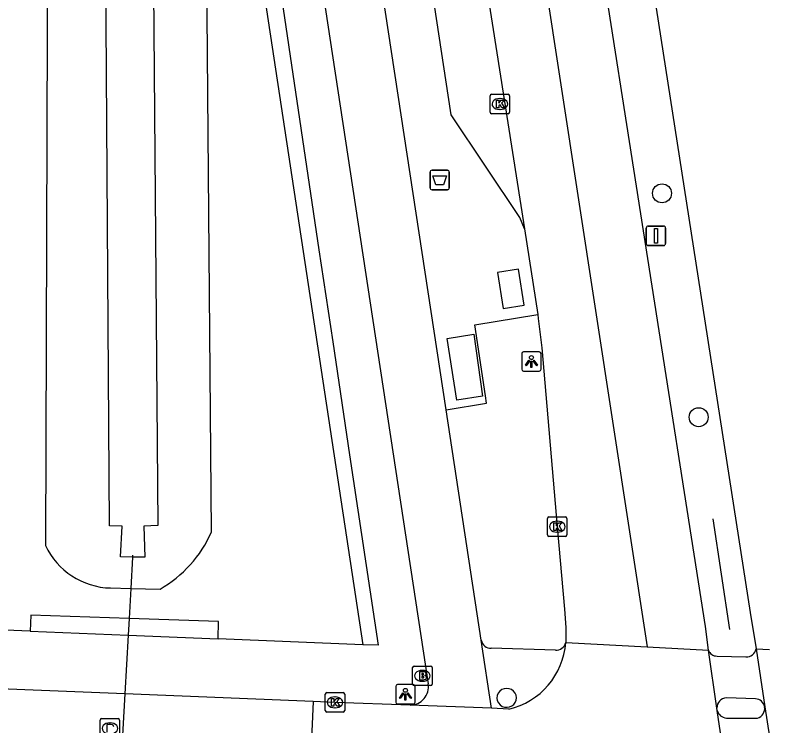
# Model space of a CAD drawing. Extents: x 160077 to 160945, y 386481 to 387498.
# Drawn here: x 160890.88 to 160929.91, y 386603.05 to 386639.61 of the extents above; entities that cross this region are included whole.
import ezdxf

# ---------------------------------------------------------------- set-up
doc = ezdxf.new("R2010")
doc.units = 0
for name, color, linetype in [('IMGEO_Afvalbak', 7, 'Continuous'), ('IMGEO_Boom', 7, 'Continuous'), ('IMGEO_Brandkraan', 7, 'Continuous'), ('IMGEO_Duiker', 7, 'Continuous'), ('IMGEO_Fietspad_gesloten', 7, 'Continuous'), ('IMGEO_Fietspad_open', 7, 'Continuous'), ('IMGEO_Groenvoorziening', 7, 'Continuous'), ('IMGEO_Haag', 7, 'Continuous'), ('IMGEO_Hek', 7, 'Continuous'), ('IMGEO_Kolk', 7, 'Continuous'), ('IMGEO_Lichtpunt', 7, 'Continuous'), ('IMGEO_Rijbaan_lokaal_gesloten', 7, 'Continuous'), ('IMGEO_Rijbaan_lokaal_open', 7, 'Continuous'), ('IMGEO_Rioolput', 7, 'Continuous'), ('IMGEO_Verkeersbordpaal', 7, 'Continuous'), ('IMGEO_Voetpad_gesloten', 7, 'Continuous'), ('IMGEO_Voetpad_open', 7, 'Continuous'), ('IMGEO_Waterloop', 7, 'Continuous')]:
    doc.layers.add(name, color=color, linetype=linetype)

msp = doc.modelspace()

# ---------------------------------------------------------------- linework, layer by layer
at = {"layer": 'IMGEO_Afvalbak'}
for p, q in [((160912.327, 386631.629), (160913.117, 386631.629)), ((160913.117, 386631.629), (160912.327, 386631.629)), ((160912.227, 386630.729), (160912.227, 386631.529)), ((160912.227, 386631.529), (160912.227, 386630.729)), ((160913.217, 386631.529), (160913.217, 386630.729)), ((160913.217, 386630.729), (160913.217, 386631.529)), ((160913.117, 386630.629), (160912.327, 386630.629)), ((160912.327, 386630.629), (160913.117, 386630.629))]:
    msp.add_line(p, q, dxfattribs=at)
msp.add_lwpolyline([(160912.37, 386631.343), (160913.074, 386631.343), (160912.925, 386630.873), (160912.519, 386630.873), (160912.37, 386631.343)], dxfattribs=at)
for centre, start, end in [((160912.327, 386631.529), 90, 180), ((160912.327, 386631.529), 90, 180), ((160913.117, 386631.529), 0, 90), ((160913.117, 386631.529), 360, 90), ((160912.327, 386630.729), 180, 270), ((160912.327, 386630.729), 180, 270), ((160913.117, 386630.729), 270, 0), ((160913.117, 386630.729), 270, 0)]:
    msp.add_arc(centre, 0.1, start, end, dxfattribs=at)
at = {"layer": 'IMGEO_Boom'}
for centre in [(160924.159, 386630.442), (160926.045, 386618.926)]:
    msp.add_circle(centre, 0.489, dxfattribs=at)
at = {"layer": 'IMGEO_Brandkraan'}
for p, q in [((160911.331, 386605.198), (160911.331, 386606.05)), ((160911.406, 386606.124), (160912.258, 386606.124)), ((160911.819, 386605.904), (160911.844, 386605.904)), ((160912.332, 386606.05), (160912.332, 386605.198)), ((160912.258, 386605.124), (160911.406, 386605.124)), ((160911.842, 386605.344), (160911.817, 386605.344))]:
    msp.add_line(p, q, dxfattribs=at)
for points in [[(160911.331, 386605.198), (160911.331, 386606.05)], [(160911.406, 386606.124), (160912.258, 386606.124)], [(160912.332, 386606.05), (160912.332, 386605.198)], [(160911.679, 386605.824), (160911.679, 386605.424), (160911.892, 386605.424)], [(160911.91, 386605.824), (160911.679, 386605.824)], [(160911.858, 386605.743), (160911.804, 386605.743), (160911.804, 386605.667)], [(160911.804, 386605.667), (160911.857, 386605.667)], [(160911.866, 386605.591), (160911.804, 386605.591), (160911.804, 386605.51)], [(160911.804, 386605.51), (160911.866, 386605.51)], [(160912.258, 386605.124), (160911.406, 386605.124)]]:
    msp.add_lwpolyline(points, dxfattribs=at)
for centre, radius, start, end in [((160911.408, 386606.048), 0.0765, 91.552, 178.448), ((160911.408, 386606.048), 0.0765, 91.552, 178.448), ((160912.256, 386606.048), 0.0765, 1.552, 88.448), ((160912.256, 386606.048), 0.0765, 1.552, 88.448), ((160911.859, 386605.705), 0.0379, 267.8285, 90.9355), ((160911.867, 386605.55), 0.0404, 269.8759, 90.5077), ((160911.914, 386605.679), 0.145, 59.4692, 91.5367), ((160911.939, 386605.726), 0.0922, 285.5137, 58.1501), ((160911.944, 386605.534), 0.105, 301.3115, 78.989), ((160911.408, 386605.2), 0.0765, 181.552, 268.448), ((160911.408, 386605.2), 0.0765, 181.552, 268.448), ((160911.898, 386605.675), 0.251, 268.6676, 293.5347), ((160912.256, 386605.2), 0.0765, 271.552, 358.448), ((160912.256, 386605.2), 0.0765, 271.552, 358.448)]:
    msp.add_arc(centre, radius, start, end, dxfattribs=at)
for centre, major_axis, ratio, start_param, end_param in [((160911.818, 386605.624), (-0.387, 0.002), 0.722429, 4.712389, 7.853982), ((160911.843, 386605.624), (-0.39, 0.002), 0.717154, 1.570796, 4.712389)]:
    msp.add_ellipse(centre, major_axis=major_axis, ratio=ratio, start_param=start_param, end_param=end_param, dxfattribs=at)
at = {"layer": 'IMGEO_Duiker'}
msp.add_lwpolyline([(160896.923, 386611.823), (160896.918, 386611.733), (160896.828, 386610.117), (160896.742, 386608.572), (160896.726, 386608.285), (160896.694, 386607.714), (160896.526, 386604.689), (160896.138, 386597.725), (160895.969, 386594.706), (160895.954, 386594.425), (160895.941, 386594.192), (160895.938, 386594.138), (160895.857, 386592.684), (160895.853, 386592.619)], dxfattribs=at)
at = {"layer": 'IMGEO_Fietspad_gesloten'}
for points in [[(160913.058, 386619.308), (160907.782, 386653.935)], [(160904.9, 386652.737), (160912.132, 386605.21)], [(160914.862, 386607.455), (160913.058, 386619.308)], [(160915.382, 386603.966), (160914.862, 386607.455)]]:
    msp.add_lwpolyline(points, dxfattribs=at)
msp.add_arc((160911.2, 386605.061), 0.944, 269.7765, 9.0727, dxfattribs=at)
at = {"layer": 'IMGEO_Fietspad_open'}
msp.add_lwpolyline([(160927.471, 386603.452), (160929.073, 386603.442)], dxfattribs=at)
for centre, radius, start, end in [((160928.886, 386603.967), 0.557, 289.5847, 6.4747), ((160927.507, 386603.975), 0.524, 194.6958, 266.0529)]:
    msp.add_arc(centre, radius, start, end, dxfattribs=at)
at = {"layer": 'IMGEO_Groenvoorziening'}
for points in [[(160892.594, 386660.132), (160892.443, 386612.326)], [(160900.979, 386613.016), (160900.609, 386658.143)], [(160895.792, 386610.14), (160896.828, 386610.117), (160898.336, 386610.083)]]:
    msp.add_lwpolyline(points, dxfattribs=at)
for centre, radius, start, end in [((160895.22, 386615.548), 6.291, 299.6893, 336.265), ((160895.885, 386613.94), 3.801, 205.1272, 268.6053)]:
    msp.add_arc(centre, radius, start, end, dxfattribs=at)
at = {"layer": 'IMGEO_Haag'}
for points in [[(160901.675, 386654.025), (160908.775, 386607.224)], [(160901.328, 386607.526), (160901.347, 386608.411), (160896.742, 386608.572), (160891.698, 386608.749), (160891.657, 386607.918)]]:
    msp.add_lwpolyline(points, dxfattribs=at)
at = {"layer": 'IMGEO_Hek'}
msp.add_lwpolyline([(160927.647, 386607.998), (160926.788, 386613.695)], dxfattribs=at)
at = {"layer": 'IMGEO_Kolk'}
for p, q in [((160915.393, 386635.537), (160916.245, 386635.537)), ((160915.318, 386634.611), (160915.318, 386635.463)), ((160915.806, 386635.317), (160915.831, 386635.317)), ((160916.319, 386635.463), (160916.319, 386634.611)), ((160915.829, 386634.757), (160915.804, 386634.757)), ((160916.245, 386634.537), (160915.393, 386634.537)), ((160918.269, 386612.868), (160918.269, 386613.72)), ((160918.344, 386613.794), (160919.196, 386613.794)), ((160919.27, 386613.72), (160919.27, 386612.868)), ((160918.757, 386613.574), (160918.782, 386613.574)), ((160918.78, 386613.014), (160918.755, 386613.014)), ((160919.196, 386612.794), (160918.344, 386612.794)), ((160906.912, 386604.757), (160907.764, 386604.757)), ((160906.837, 386603.831), (160906.837, 386604.683)), ((160907.325, 386604.537), (160907.35, 386604.537)), ((160907.838, 386604.683), (160907.838, 386603.831)), ((160907.348, 386603.977), (160907.323, 386603.977)), ((160907.764, 386603.757), (160906.912, 386603.757))]:
    msp.add_line(p, q, dxfattribs=at)
for points in [[(160915.393, 386635.537), (160916.245, 386635.537)], [(160915.318, 386634.611), (160915.318, 386635.463)], [(160915.639, 386635.237), (160915.762, 386635.237), (160915.762, 386635.086), (160915.892, 386635.237), (160916.056, 386635.237), (160915.91, 386635.086), (160916.063, 386634.837), (160915.911, 386634.837), (160915.826, 386635.001), (160915.762, 386634.934), (160915.762, 386634.837), (160915.639, 386634.837), (160915.639, 386635.237)], [(160916.319, 386635.463), (160916.319, 386634.611)], [(160916.245, 386634.537), (160915.393, 386634.537)], [(160918.269, 386612.868), (160918.269, 386613.72)], [(160918.344, 386613.794), (160919.196, 386613.794)], [(160919.27, 386613.72), (160919.27, 386612.868)], [(160918.59, 386613.494), (160918.713, 386613.494), (160918.713, 386613.343), (160918.843, 386613.494), (160919.007, 386613.494), (160918.861, 386613.343), (160919.014, 386613.094), (160918.862, 386613.094), (160918.777, 386613.258), (160918.713, 386613.191), (160918.713, 386613.094), (160918.59, 386613.094), (160918.59, 386613.494)], [(160919.196, 386612.794), (160918.344, 386612.794)], [(160906.912, 386604.757), (160907.764, 386604.757)], [(160906.837, 386603.831), (160906.837, 386604.683)], [(160907.158, 386604.457), (160907.281, 386604.457), (160907.281, 386604.306), (160907.411, 386604.457), (160907.575, 386604.457), (160907.429, 386604.306), (160907.582, 386604.057), (160907.43, 386604.057), (160907.345, 386604.221), (160907.281, 386604.154), (160907.281, 386604.057), (160907.158, 386604.057), (160907.158, 386604.457)], [(160907.838, 386604.683), (160907.838, 386603.831)], [(160907.764, 386603.757), (160906.912, 386603.757)]]:
    msp.add_lwpolyline(points, dxfattribs=at)
for centre, start, end in [((160915.395, 386635.461), 91.552, 178.448), ((160915.395, 386635.461), 91.552, 178.448), ((160916.243, 386635.461), 1.552, 88.448), ((160916.243, 386635.461), 1.552, 88.448), ((160915.395, 386634.613), 181.552, 268.448), ((160915.395, 386634.613), 181.552, 268.448), ((160916.243, 386634.613), 271.552, 358.448), ((160916.243, 386634.613), 271.552, 358.448), ((160918.346, 386613.718), 91.552, 178.448), ((160918.346, 386613.718), 91.552, 178.448), ((160919.194, 386613.718), 1.552, 88.448), ((160919.194, 386613.718), 1.552, 88.448), ((160918.346, 386612.87), 181.552, 268.448), ((160918.346, 386612.87), 181.552, 268.448), ((160919.194, 386612.87), 271.552, 358.448), ((160919.194, 386612.87), 271.552, 358.448), ((160906.914, 386604.681), 91.552, 178.448), ((160906.914, 386604.681), 91.552, 178.448), ((160907.762, 386604.681), 1.552, 88.448), ((160907.762, 386604.681), 1.552, 88.448), ((160906.914, 386603.833), 181.552, 268.448), ((160906.914, 386603.833), 181.552, 268.448), ((160907.762, 386603.833), 271.552, 358.448), ((160907.762, 386603.833), 271.552, 358.448)]:
    msp.add_arc(centre, 0.0765, start, end, dxfattribs=at)
for centre, major_axis, ratio, start_param, end_param in [((160915.805, 386635.037), (-0.387, 0.002), 0.722429, 4.712389, 7.853982), ((160915.83, 386635.037), (-0.39, 0.002), 0.717154, 1.570796, 4.712389), ((160918.756, 386613.294), (-0.387, 0.002), 0.722429, 4.712389, 7.853982), ((160918.781, 386613.294), (-0.39, 0.002), 0.717154, 1.570796, 4.712389), ((160907.324, 386604.257), (-0.387, 0.002), 0.722429, 4.712389, 7.853982), ((160907.349, 386604.257), (-0.39, 0.002), 0.717154, 1.570796, 4.712389)]:
    msp.add_ellipse(centre, major_axis=major_axis, ratio=ratio, start_param=start_param, end_param=end_param, dxfattribs=at)
at = {"layer": 'IMGEO_Lichtpunt'}
for p, q in [((160917.844, 386622.29), (160917.036, 386622.29)), ((160917.844, 386622.29), (160917.036, 386622.29)), ((160916.942, 386622.195), (160916.942, 386621.388)), ((160916.942, 386622.195), (160916.942, 386621.388)), ((160917.938, 386621.388), (160917.938, 386622.195)), ((160917.938, 386621.388), (160917.938, 386622.195)), ((160917.036, 386621.294), (160917.844, 386621.294)), ((160917.036, 386621.294), (160917.844, 386621.294)), ((160911.362, 386605.172), (160910.554, 386605.172)), ((160911.362, 386605.172), (160910.554, 386605.172)), ((160910.46, 386605.077), (160910.46, 386604.27)), ((160910.46, 386605.077), (160910.46, 386604.27)), ((160911.456, 386604.27), (160911.456, 386605.077)), ((160911.456, 386604.27), (160911.456, 386605.077)), ((160910.554, 386604.176), (160911.362, 386604.176)), ((160910.554, 386604.176), (160911.362, 386604.176))]:
    msp.add_line(p, q, dxfattribs=at)
for points in [[(160917.316, 386621.859), (160917.355, 386621.831), (160917.167, 386621.569), (160917.129, 386621.596), (160917.316, 386621.859)], [(160917.418, 386621.811), (160917.465, 386621.811), (160917.465, 386621.489), (160917.418, 386621.489), (160917.418, 386621.811)], [(160917.528, 386621.831), (160917.566, 386621.858), (160917.753, 386621.596), (160917.714, 386621.568), (160917.528, 386621.831)], [(160910.834, 386604.741), (160910.873, 386604.713), (160910.685, 386604.451), (160910.647, 386604.478), (160910.834, 386604.741)], [(160911.046, 386604.713), (160911.084, 386604.74), (160911.271, 386604.478), (160911.232, 386604.45), (160911.046, 386604.713)], [(160910.936, 386604.693), (160910.983, 386604.693), (160910.983, 386604.371), (160910.936, 386604.371), (160910.936, 386604.693)]]:
    msp.add_lwpolyline(points, dxfattribs=at)
for centre in [(160917.441, 386621.993), (160910.959, 386604.875)]:
    msp.add_circle(centre, 0.0994, dxfattribs=at)
for centre, start, end in [((160917.036, 386622.195), 90, 180), ((160917.036, 386622.195), 90, 180), ((160917.844, 386622.195), 0, 90), ((160917.844, 386622.195), 0, 90), ((160917.036, 386621.388), 180, 270), ((160917.036, 386621.388), 180, 270), ((160917.844, 386621.388), 270, 0), ((160917.844, 386621.388), 270, 360), ((160910.554, 386605.077), 90, 180), ((160910.554, 386605.077), 90, 180), ((160911.362, 386605.077), 0, 90), ((160911.362, 386605.077), 0, 90), ((160910.554, 386604.27), 180, 270), ((160910.554, 386604.27), 180, 270), ((160911.362, 386604.27), 270, 0), ((160911.362, 386604.27), 270, 360)]:
    msp.add_arc(centre, 0.0946, start, end, dxfattribs=at)
at = {"layer": 'IMGEO_Rijbaan_lokaal_gesloten'}
for points in [[(160913.686, 386705.403), (160919.87, 386665.664), (160928.692, 386608.878), (160928.998, 386607.004)], [(160926.545, 386606.95), (160926.397, 386608.154), (160917.504, 386664.971), (160911.241, 386705.121)], [(160908.255, 386704.721), (160915.415, 386659.038), (160923.401, 386607.114)], [(160913.334, 386652.515), (160917.077, 386628.612)], [(160917.077, 386628.612), (160916.847, 386629.204), (160913.315, 386634.483), (160910.636, 386652.071)], [(160917.077, 386628.612), (160917.763, 386624.203)], [(160917.763, 386624.203), (160917.795, 386623.999), (160917.972, 386622.499), (160918.77, 386613.294), (160919.147, 386609.053), (160919.217, 386608.112), (160919.209, 386607.333)], [(160919.209, 386607.333), (160923.401, 386607.114)], [(160923.401, 386607.114), (160926.545, 386606.95)], [(160926.983, 386603.956), (160926.545, 386606.95)], [(160928.998, 386607.004), (160929.44, 386604.03)], [(160928.998, 386607.004), (160929.683, 386606.968)], [(160906.211, 386604.302), (160905.909, 386597.353)], [(160911.196, 386604.117), (160907.338, 386604.257), (160906.211, 386604.302)], [(160915.382, 386603.966), (160911.196, 386604.117)], [(160916.276, 386603.905), (160915.382, 386603.966)], [(160927, 386603.842), (160926.983, 386603.956)], [(160929.44, 386604.03), (160929.816, 386601.715), (160929.911, 386601.003)], [(160927.431, 386600.982), (160927, 386603.842)]]:
    msp.add_lwpolyline(points, dxfattribs=at)
msp.add_arc((160915.406, 386607.618), 3.814, 283.185, 355.7144, dxfattribs=at)
at = {"layer": 'IMGEO_Rijbaan_lokaal_open'}
msp.add_lwpolyline([(160906.211, 386604.302), (160896.526, 386604.689), (160885.804, 386605.118), (160884.603, 386605.153), (160880.651, 386605.369), (160869.754, 386605.965), (160863.072, 386606.202), (160860.663, 386606.322)], dxfattribs=at)
at = {"layer": 'IMGEO_Rioolput'}
for p, q in [((160895.257, 386602.494), (160895.257, 386603.346)), ((160895.332, 386603.42), (160896.184, 386603.42)), ((160895.745, 386603.2), (160895.77, 386603.2)), ((160896.258, 386603.346), (160896.258, 386602.494))]:
    msp.add_line(p, q, dxfattribs=at)
for points in [[(160895.257, 386602.494), (160895.257, 386603.346)], [(160895.332, 386603.42), (160896.184, 386603.42)], [(160896.258, 386603.346), (160896.258, 386602.494)], [(160895.846, 386603.118), (160895.594, 386603.12), (160895.594, 386602.72)]]:
    msp.add_lwpolyline(points, dxfattribs=at)
for centre, radius, start, end in [((160895.334, 386603.344), 0.0765, 91.552, 178.448), ((160895.334, 386603.344), 0.0765, 91.552, 178.448), ((160896.182, 386603.344), 0.0765, 1.552, 88.448), ((160896.182, 386603.344), 0.0765, 1.552, 88.448), ((160895.845, 386603.008), 0.109, 350.3612, 89.416)]:
    msp.add_arc(centre, radius, start, end, dxfattribs=at)
for centre, major_axis, ratio, start_param, end_param in [((160895.744, 386602.92), (-0.387, 0.002), 0.722429, 4.712389, 7.853982), ((160895.769, 386602.92), (-0.39, 0.002), 0.717154, 1.570796, 4.712389)]:
    msp.add_ellipse(centre, major_axis=major_axis, ratio=ratio, start_param=start_param, end_param=end_param, dxfattribs=at)
at = {"layer": 'IMGEO_Verkeersbordpaal'}
for p, q in [((160923.352, 386627.858), (160923.352, 386628.658)), ((160923.352, 386628.658), (160923.352, 386627.858)), ((160923.452, 386628.758), (160924.242, 386628.758)), ((160924.242, 386628.758), (160923.452, 386628.758)), ((160924.342, 386628.658), (160924.342, 386627.858)), ((160924.342, 386627.858), (160924.342, 386628.658)), ((160924.242, 386627.758), (160923.452, 386627.758)), ((160923.452, 386627.758), (160924.242, 386627.758))]:
    msp.add_line(p, q, dxfattribs=at)
msp.add_lwpolyline([(160923.772, 386628.633), (160923.922, 386628.633), (160923.922, 386627.883), (160923.772, 386627.883), (160923.772, 386628.633)], dxfattribs=at)
for centre, start, end in [((160923.452, 386628.658), 90, 180), ((160923.452, 386628.658), 90, 180), ((160924.242, 386628.658), 0, 90), ((160924.242, 386628.658), 360, 90), ((160923.452, 386627.858), 180, 270), ((160923.452, 386627.858), 180, 270), ((160924.242, 386627.858), 270, 0), ((160924.242, 386627.858), 270, 0)]:
    msp.add_arc(centre, 0.1, start, end, dxfattribs=at)
at = {"layer": 'IMGEO_Voetpad_gesloten'}
msp.add_lwpolyline([(160916.775, 386626.532), (160915.702, 386626.361), (160915.996, 386624.514), (160917.069, 386624.684), (160916.775, 386626.532)], dxfattribs=at)
at = {"layer": 'IMGEO_Voetpad_open'}
for points in [[(160902.578, 386653.126), (160904.677, 386639.938), (160906.511, 386627.528), (160907.234, 386622.802), (160908.087, 386616.994), (160909.556, 386607.193), (160908.775, 386607.224)], [(160913.058, 386619.308), (160915.131, 386619.648), (160915.074, 386620.023), (160914.524, 386623.674), (160917.763, 386624.203)], [(160914.481, 386623.193), (160914.933, 386620.001), (160913.6, 386619.797), (160913.112, 386622.976), (160914.481, 386623.193)], [(160891.657, 386607.918), (160885.28, 386608.177)], [(160891.657, 386607.918), (160896.694, 386607.714), (160901.328, 386607.526)], [(160908.775, 386607.224), (160901.328, 386607.526)], [(160918.678, 386606.946), (160915.37, 386607.038)], [(160926.994, 386606.641), (160928.474, 386606.594)], [(160928.966, 386604.437), (160927.469, 386604.497)]]:
    msp.add_lwpolyline(points, dxfattribs=at)
for centre, radius, start, end in [((160915.355, 386607.537), 0.5, 189.4838, 271.7534), ((160918.707, 386607.464), 0.519, 266.7861, 345.384), ((160926.961, 386607.073), 0.433, 196.509, 274.4198), ((160928.488, 386607.116), 0.522, 268.4826, 347.5997), ((160916.153, 386604.486), 0.486, 87.6928, 274.672), ((160916.184, 386604.487), 0.485, 271.1168, 91.248), ((160927.508, 386603.973), 0.525, 94.2467, 181.8843), ((160928.942, 386603.93), 0.508, 11.3904, 87.3076)]:
    msp.add_arc(centre, radius, start, end, dxfattribs=at)
at = {"layer": 'IMGEO_Waterloop'}
for points in [[(160897.867, 386657.9), (160898.228, 386613.354)], [(160898.228, 386613.354), (160897.498, 386613.317), (160897.552, 386611.719), (160896.918, 386611.733), (160896.307, 386611.747), (160896.393, 386613.312), (160895.74, 386613.336), (160895.451, 386657.378)]]:
    msp.add_lwpolyline(points, dxfattribs=at)

doc.saveas('drawing.dxf')
